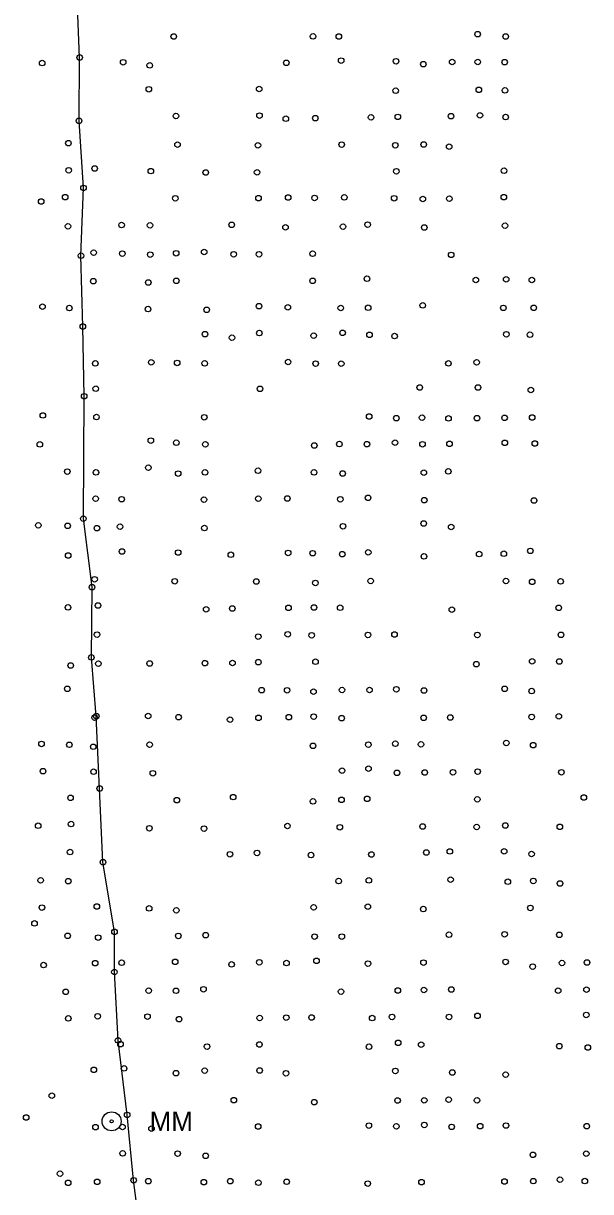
# Model space of a CAD drawing. Extents: x 20503438 to 20508873, y 7964251 to 7984667.
# Drawn here: x 20505559.4 to 20505763.9, y 7977994.1 to 7978415.4 of the extents above; entities that cross this region are included whole.
import ezdxf

# ---------------------------------------------------------------- set-up
doc = ezdxf.new("R2010")
doc.units = 0
for name, color, linetype in [('SurDrainageArrowUp', 7, 'Continuous'), ('SurRoadPoints', 7, 'Continuous'), ('SurSurveyPoints', 7, 'Continuous')]:
    doc.layers.add(name, color=color, linetype=linetype)

msp = doc.modelspace()

# ---------------------------------------------------------------- linework, layer by layer
at = {"layer": 'SurDrainageArrowUp'}
msp.add_lwpolyline([(20505602.24, 7977974.48), (20505599.16, 7977998.23), (20505596.82, 7978021.77), (20505593.55, 7978048.65), (20505592.23, 7978073.31), (20505592.27, 7978087.79), (20505588.1, 7978112.9), (20505586.91, 7978139.46), (20505585.7, 7978165.54), (20505583.91, 7978186.74), (20505584.15, 7978212.07), (20505581.05, 7978236.78), (20505581.32, 7978280.92), (20505580.84, 7978306.07), (20505580.17, 7978331.58), (20505581.09, 7978356.03), (20505579.49, 7978380.22), (20505579.69, 7978403.05), (20505578.72, 7978427.74)], dxfattribs=at)
at = {"layer": 'SurRoadPoints'}
for radius in [3.43, 0.571]:
    msp.add_circle((20505591.23, 7978019.46), radius, dxfattribs=at)
at = {"layer": 'SurSurveyPoints'}
for centre in [(20505613.62, 7978410.63), (20505663.82, 7978410.67), (20505673.14, 7978410.61), (20505723.15, 7978411.48), (20505733.28, 7978410.63), (20505566.17, 7978401.05), (20505579.69, 7978403.05), (20505595.4, 7978401.33), (20505604.97, 7978400.21), (20505654.2, 7978401.14), (20505673.96, 7978401.94), (20505693.76, 7978401.71), (20505703.58, 7978400.66), (20505713.99, 7978401.44), (20505723.2, 7978401.43), (20505732.91, 7978401.37), (20505604.65, 7978391.61), (20505644.39, 7978391.71), (20505723.58, 7978391.41), (20505733.02, 7978391.2), (20505693.62, 7978391.07), (20505579.49, 7978380.22), (20505614.4, 7978381.95), (20505644.53, 7978382.1), (20505654.04, 7978380.98), (20505664.66, 7978381.16), (20505684.74, 7978381.47), (20505694.4, 7978381.64), (20505713.57, 7978381.91), (20505723.98, 7978382.2), (20505733.26, 7978381.57), (20505575.65, 7978372.17), (20505614.96, 7978371.63), (20505643.95, 7978371.39), (20505674.15, 7978371.66), (20505693.48, 7978371.42), (20505703.73, 7978371.7), (20505712.89, 7978370.89), (20505575.75, 7978362.39), (20505585.11, 7978363.05), (20505605.36, 7978362.09), (20505693.86, 7978362.03), (20505732.68, 7978362.23), (20505625.16, 7978361.59), (20505643.66, 7978361.65), (20505581.09, 7978356.03), (20505565.82, 7978351.13), (20505574.47, 7978352.69), (20505614.18, 7978352.3), (20505644.18, 7978352.35), (20505654.88, 7978352.59), (20505664.38, 7978352.41), (20505675.09, 7978352.62), (20505693.09, 7978352.31), (20505703.42, 7978352.04), (20505712.98, 7978352.14), (20505732.59, 7978352.71), (20505575.49, 7978342.19), (20505594.81, 7978342.64), (20505605.06, 7978342.54), (20505634.51, 7978342.71), (20505653.91, 7978341.81), (20505674.63, 7978342.06), (20505683.49, 7978342.8), (20505703.93, 7978341.74), (20505733.03, 7978342.41), (20505584.74, 7978332.68), (20505595.06, 7978332.35), (20505614.5, 7978332.48), (20505624.57, 7978332.92), (20505663.67, 7978332.3), (20505580.17, 7978331.58), (20505605.14, 7978331.98), (20505635.24, 7978332.1), (20505644.35, 7978332.11), (20505713.62, 7978331.88), (20505584.61, 7978322.41), (20505604.44, 7978321.93), (20505614.52, 7978322.53), (20505663.67, 7978322.52), (20505683.26, 7978323.27), (20505722.5, 7978322.82), (20505733.46, 7978323.08), (20505742.68, 7978322.82), (20505566.32, 7978313.22), (20505575.99, 7978312.7), (20505604.36, 7978312.34), (20505625.51, 7978312.05), (20505644.36, 7978313.39), (20505654.73, 7978312.98), (20505673.82, 7978312.72), (20505683.71, 7978312.82), (20505703.38, 7978313.67), (20505732.45, 7978312.77), (20505743.39, 7978312.78), (20505580.84, 7978306.07), (20505624.89, 7978303.3), (20505644.48, 7978303.68), (20505664.07, 7978302.76), (20505674.47, 7978303.76), (20505684.19, 7978303.06), (20505733.53, 7978303.25), (20505742.03, 7978303.1), (20505634.61, 7978302.02), (20505693.22, 7978302.6), (20505585.33, 7978292.75), (20505605.5, 7978293.13), (20505614.84, 7978292.93), (20505624.78, 7978292.76), (20505654.84, 7978293.26), (20505664.77, 7978292.69), (20505673.99, 7978292.67), (20505712.63, 7978292.75), (20505722.79, 7978293.15), (20505585.5, 7978283.62), (20505644.71, 7978283.58), (20505702.3, 7978284.07), (20505723.28, 7978284.06), (20505742.35, 7978283.17), (20505581.32, 7978280.92), (20505566.42, 7978273.99), (20505585.75, 7978273.4), (20505624.61, 7978273.34), (20505684.07, 7978273.59), (20505742.8, 7978273.25), (20505693.84, 7978273.02), (20505703.13, 7978273.2), (20505712.67, 7978272.91), (20505722.92, 7978272.99), (20505732.87, 7978273.12), (20505605.37, 7978264.91), (20505565.36, 7978263.55), (20505614.54, 7978264.15), (20505625.03, 7978263.58), (20505664.27, 7978263.14), (20505673.33, 7978263.66), (20505683.24, 7978263.63), (20505693.41, 7978264.17), (20505703.3, 7978263.61), (20505713.03, 7978263.76), (20505732.95, 7978264.1), (20505743.76, 7978263.86), (20505575.24, 7978253.75), (20505585.58, 7978253.44), (20505604.47, 7978255.16), (20505615.2, 7978253.03), (20505624.9, 7978253.46), (20505644, 7978254.05), (20505664.19, 7978253.45), (20505674.52, 7978253.07), (20505703.77, 7978253.36), (20505712.57, 7978253.8), (20505585.46, 7978243.99), (20505594.82, 7978243.78), (20505644.08, 7978243.97), (20505654.55, 7978244.03), (20505673.64, 7978243.76), (20505683.67, 7978244.28), (20505624.5, 7978243.63), (20505703.91, 7978243.46), (20505743.5, 7978243.32), (20505581.05, 7978236.78), (20505564.79, 7978234.36), (20505575.37, 7978234.17), (20505585.92, 7978233.36), (20505594.26, 7978233.88), (20505624.68, 7978233.39), (20505674.61, 7978234.04), (20505703.73, 7978235.01), (20505713.63, 7978233.76), (20505575.56, 7978223.5), (20505594.97, 7978224.94), (20505615.2, 7978224.55), (20505634.18, 7978223.76), (20505654.88, 7978224.41), (20505663.68, 7978224.31), (20505674.35, 7978223.97), (20505683.73, 7978224.64), (20505703.8, 7978223.15), (20505723.7, 7978224.01), (20505732.62, 7978224.13), (20505742.16, 7978225.15), (20505585.08, 7978214.92), (20505684.61, 7978214.29), (20505733.36, 7978214.28), (20505584.15, 7978212.07), (20505613.98, 7978214.21), (20505643.36, 7978214.13), (20505664.69, 7978213.6), (20505742.83, 7978213.98), (20505753.07, 7978214.14), (20505575.5, 7978204.77), (20505586.3, 7978205.46), (20505625.31, 7978204.07), (20505634.72, 7978204.39), (20505654.99, 7978204.61), (20505664.16, 7978204.72), (20505673.62, 7978204.66), (20505713.87, 7978203.95), (20505752.4, 7978204.63), (20505585.96, 7978194.97), (20505644.07, 7978194.24), (20505654.71, 7978195.09), (20505663.34, 7978194.73), (20505683.63, 7978194.85), (20505693.19, 7978195.01), (20505723.06, 7978194.84), (20505753.19, 7978194.89), (20505583.91, 7978186.74), (20505644.13, 7978185.02), (20505664.71, 7978185.19), (20505742.82, 7978185.33), (20505752.58, 7978185.27), (20505576.48, 7978183.84), (20505586.46, 7978184.5), (20505604.91, 7978184.53), (20505624.85, 7978184.66), (20505634.78, 7978184.74), (20505722.71, 7978184.3), (20505575.24, 7978175.4), (20505645.28, 7978174.94), (20505654.48, 7978174.89), (20505664, 7978174.38), (20505674.28, 7978175), (20505684.2, 7978175), (20505693.88, 7978175.25), (20505703.85, 7978174.8), (20505732.93, 7978175.42), (20505742.65, 7978174.6), (20505585.1, 7978165.03), (20505585.7, 7978165.54), (20505604.39, 7978165.62), (20505615.36, 7978165.18), (20505633.93, 7978164.3), (20505644.16, 7978164.95), (20505655.1, 7978165.21), (20505664.06, 7978165.4), (20505674.12, 7978164.84), (20505703.71, 7978164.94), (20505713.29, 7978165.09), (20505742.64, 7978165.28), (20505752.43, 7978165.5), (20505565.95, 7978155.55), (20505683.76, 7978155.3), (20505693.5, 7978155.62), (20505702.74, 7978155.4), (20505733.48, 7978155.87), (20505575.98, 7978155.24), (20505584.59, 7978154.52), (20505604.92, 7978155.27), (20505663.82, 7978154.86), (20505743.19, 7978155.09), (20505566.51, 7978145.73), (20505584.71, 7978145.51), (20505606.06, 7978144.96), (20505674.3, 7978145.91), (20505683.81, 7978146.62), (20505694.08, 7978145.13), (20505704.1, 7978145.25), (20505714.26, 7978145.32), (20505723.16, 7978145.58), (20505753.36, 7978145.34), (20505586.91, 7978139.46), (20505576.42, 7978136.12), (20505614.72, 7978135.28), (20505635.02, 7978136.37), (20505663.8, 7978134.82), (20505674.08, 7978135.38), (20505683.32, 7978135.76), (20505723.05, 7978135.56), (20505761.46, 7978136.21), (20505564.73, 7978126.04), (20505576.61, 7978126.66), (20505654.6, 7978125.96), (20505733.15, 7978126.15), (20505604.83, 7978125.15), (20505624.54, 7978125.01), (20505673.5, 7978125.51), (20505703.32, 7978125.76), (20505722.82, 7978125.58), (20505752.79, 7978125.65), (20505576.25, 7978116.56), (20505633.86, 7978115.77), (20505643.65, 7978116.24), (20505663.1, 7978115.46), (20505684.87, 7978115.67), (20505704.69, 7978116.4), (20505713.14, 7978116.78), (20505732.72, 7978116.82), (20505742.6, 7978115.86), (20505588.1, 7978112.9), (20505565.62, 7978106.35), (20505575.58, 7978106.08), (20505673.04, 7978106.1), (20505683.94, 7978106.34), (20505713.4, 7978106.59), (20505734.05, 7978105.85), (20505743.22, 7978106.15), (20505752.85, 7978105.21), (20505566.09, 7978096.54), (20505585.91, 7978096.93), (20505664.05, 7978096.63), (20505683.58, 7978096.88), (20505742.17, 7978096.42), (20505604.74, 7978096.25), (20505614.56, 7978095.54), (20505703.57, 7978095.99), (20505563.41, 7978090.82), (20505575.36, 7978086.36), (20505586.38, 7978085.72), (20505592.27, 7978087.79), (20505615.25, 7978086.32), (20505625.15, 7978086.58), (20505664.38, 7978086.08), (20505674.2, 7978086.07), (20505712.81, 7978086.75), (20505732.87, 7978086.91), (20505752.6, 7978086.72), (20505566.69, 7978075.8), (20505585.31, 7978076.51), (20505594.82, 7978076.64), (20505614.13, 7978076.96), (20505634.46, 7978076.04), (20505644.46, 7978076.81), (20505654.28, 7978076.54), (20505665.06, 7978077.35), (20505683.63, 7978076.34), (20505703.64, 7978076.7), (20505733.23, 7978076.95), (20505743.02, 7978075.25), (20505753.56, 7978076.56), (20505762.6, 7978076.74), (20505592.23, 7978073.31), (20505624.33, 7978067.08), (20505713.68, 7978066.98), (20505762.42, 7978066.93), (20505574.69, 7978066.14), (20505604.59, 7978066.59), (20505614.43, 7978066.54), (20505673.91, 7978066.22), (20505694.39, 7978066.64), (20505703.79, 7978066.82), (20505752.18, 7978066.59), (20505575.6, 7978056.57), (20505586.21, 7978057.34), (20505604.14, 7978057.22), (20505615.54, 7978056.31), (20505644.58, 7978056.72), (20505654.17, 7978056.87), (20505663.3, 7978056.92), (20505685.15, 7978056.69), (20505692.31, 7978057.11), (20505712.87, 7978057.11), (20505723.1, 7978057.51), (20505762.31, 7978057.82), (20505593.55, 7978048.65), (20505594.41, 7978047.28), (20505625.63, 7978046.41), (20505644.5, 7978047.16), (20505684.01, 7978046.35), (20505694.53, 7978047.77), (20505702.82, 7978047.12), (20505752.61, 7978046.58), (20505762.89, 7978046.09), (20505584.8, 7978038.03), (20505595.72, 7978038.54), (20505624.77, 7978037.72), (20505644.57, 7978037.78), (20505693.51, 7978037.64), (20505614.41, 7978036.85), (20505654.08, 7978036.8), (20505714.02, 7978037.09), (20505733.25, 7978036.29), (20505569.66, 7978028.71), (20505635.29, 7978027.09), (20505664.26, 7978026.36), (20505694.3, 7978026.99), (20505703.91, 7978027.03), (20505712.69, 7978027.27), (20505722.95, 7978027.03), (20505560.41, 7978020.83), (20505596.82, 7978021.77), (20505585.42, 7978017.37), (20505595.13, 7978017.43), (20505605.59, 7978016.83), (20505644.05, 7978017.62), (20505683.96, 7978017.92), (20505693.88, 7978017.66), (20505703.94, 7978018.16), (20505713.79, 7978017.46), (20505724.06, 7978017.74), (20505733.36, 7978017.94), (20505762.5, 7978017.73), (20505595.19, 7978007.91), (20505615.01, 7978007.84), (20505625.11, 7978007.03), (20505743.08, 7978007.39), (20505762.31, 7978007.81), (20505572.62, 7978000.58), (20505575.54, 7977997.3), (20505586.01, 7977997.64), (20505599.16, 7977998.23), (20505604.46, 7977997.88), (20505624.47, 7977997.51), (20505633.98, 7977997.87), (20505644.14, 7977997.32), (20505654.33, 7977997.67), (20505683.55, 7977997.02), (20505702.91, 7977997.51), (20505732.83, 7977997.75), (20505743.21, 7977997.91), (20505752.83, 7977998.42), (20505761.81, 7977997.92)]:
    msp.add_circle(centre, 1, dxfattribs=at)

# ---------------------------------------------------------------- texts
at = {"layer": 'SurRoadPoints'}
msp.add_text('MM', height=6.995, rotation=360, dxfattribs=at).set_placement((20505604.93, 7978015.96))

doc.saveas('drawing.dxf')
